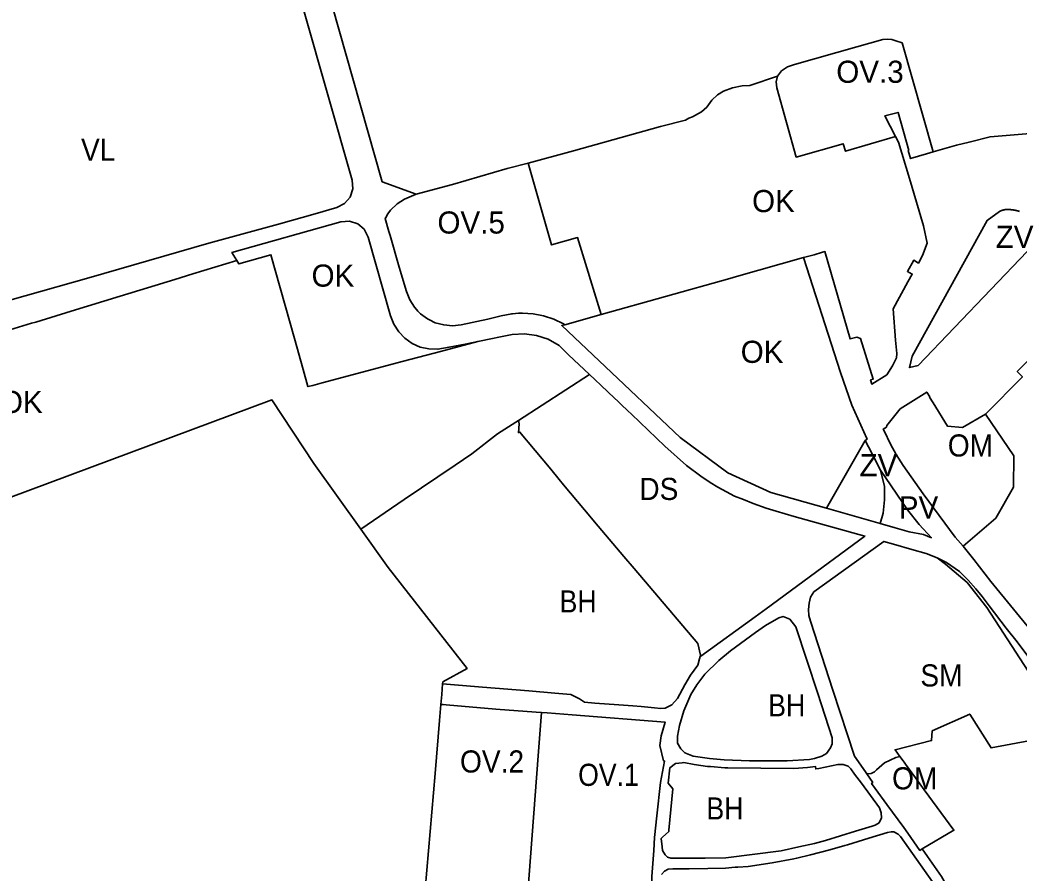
# Model space of a CAD drawing. Extents: x -650451 to -642268, y -1075216 to -1066610.
# Drawn here: x -648733 to -648056, y -1070191 to -1069613 of the extents above; entities that cross this region are included whole.
import ezdxf

# ---------------------------------------------------------------- set-up
doc = ezdxf.new("R2010")
doc.units = 0
doc.header["$LTSCALE"] = 6
doc.layers.add('1', color=7, linetype='Continuous', lineweight=35)
doc.layers.add('2', color=7, linetype='Continuous')
doc.layers.add('3', color=7, linetype='Continuous')

msp = doc.modelspace()

# ---------------------------------------------------------------- linework, layer by layer
at = {"layer": '1'}
for p, q in [((-648339.05, -1069812.45), (-648363.68, -1069819.31)), ((-648395.03, -1069884.22), (-648347.06, -1069853)), ((-648186.268, -1069943.697), (-648160.04, -1069897.73)), ((-648186.268, -1069943.697), (-648150.006, -1069954.019))]:
    msp.add_line(p, q, dxfattribs=at)
for points in [[(-648541.88, -1069518.95), (-648339.89, -1069462.28), (-648336.721, -1069472.592), (-648341.7, -1069472.91), (-648358.34, -1069477.46), (-648532.46, -1069526.68), (-648537.69, -1069529.37), (-648538.58, -1069530.42), (-648537.48, -1069534.16), (-648537.26, -1069535.39), (-648537.31, -1069536.66), (-648537.62, -1069537.89), (-648539.1, -1069540.51), (-648536.36, -1069550.18), (-648487.48, -1069722.44), (-648464.45, -1069730.89)], [(-648769.43, -1069811.09), (-648729.39, -1069799.67), (-648686.24, -1069787.45), (-648604.89, -1069764.14), (-648557.72, -1069751.12), (-648533.02, -1069744.11), (-648518.24, -1069739.91), (-648513.02, -1069737.24), (-648509.23, -1069732.79), (-648507.43, -1069727.21), (-648507.9, -1069721.38), (-648556.78, -1069549.12)], [(-648219.51, -1069650.91), (-648216.82, -1069647.18), (-648212.67, -1069644.43), (-648208.13, -1069642.96), (-648165.88, -1069630.99), (-648148.19, -1069626.01), (-648145.04, -1069625.65), (-648142.01, -1069626.08), (-648139.28, -1069626.97), (-648135.07, -1069628.33), (-648113.96, -1069702.201)], [(-648219.51, -1069650.91), (-648238.35, -1069657.18), (-648243.44, -1069657.27), (-648249.96, -1069658.79), (-648256.2, -1069660.92), (-648260.14, -1069663.51), (-648263.96, -1069667.07), (-648267.35, -1069671.75), (-648270.98, -1069675.03), (-648277.21, -1069678.37), (-648279.67, -1069679.26), (-648282.03, -1069680.71), (-648298.96, -1069684.87), (-648357.93, -1069701.45), (-648388.631, -1069709.738)], [(-648139.57, -1069691.73), (-648173.43, -1069701.7), (-648174.96, -1069696.6), (-648206.874, -1069705.697), (-648220, -1069658.8), (-648220.43, -1069654.74), (-648219.51, -1069650.91)], [(-648139.57, -1069691.73), (-648146.81, -1069677.67), (-648137.87, -1069675.36), (-648130.61, -1069701.22), (-648130.91, -1069701.32), (-648129.33, -1069706.67), (-648118.53, -1069703.51), (-648113.96, -1069702.201)], [(-648201.83, -1069773.86), (-648196.43, -1069772.32), (-648194.76, -1069771.85), (-648188.98, -1069770.19), (-648187.37, -1069769.73), (-648170.31, -1069828.95), (-648165.79, -1069827.8), (-648163.33, -1069828.65), (-648154.66, -1069856.18), (-648156.51, -1069856.79), (-648155.65, -1069859.62), (-648145.49, -1069853.38), (-648141.51, -1069847.31), (-648138.96, -1069841.84), (-648138.57, -1069838.78), (-648139.49, -1069829.91), (-648141.17, -1069808.61), (-648131.23, -1069790.31), (-648128.25, -1069785.01), (-648131.51, -1069783.15), (-648127.17, -1069775.63), (-648124.06, -1069777.53), (-648121.2, -1069772.44), (-648118.22, -1069764.1), (-648120.51, -1069752.22), (-648130.17, -1069720.14), (-648137.54, -1069695.68), (-648139.57, -1069691.73)], [(-648113.96, -1069702.201), (-648098.18, -1069697.68), (-648089.7, -1069695.52), (-648075.43, -1069691.89), (-648040.14, -1069689.07), (-648022.75, -1069689.72), (-647995.54, -1069697.22), (-647989.07, -1069699), (-647984.08, -1069694.48), (-647982.78, -1069693.38), (-647972.92, -1069690.69)], [(-648464.45, -1069730.89), (-648439.8, -1069724.19), (-648402.68, -1069713.53), (-648388.631, -1069709.738)], [(-648388.631, -1069709.738), (-648372.639, -1069765.241), (-648355.015, -1069760.287), (-648339.05, -1069812.45)], [(-648464.45, -1069730.89), (-648472.4, -1069734.1), (-648477.39, -1069737.44), (-648481.79, -1069741.57), (-648483.59, -1069744.24), (-648485.14, -1069746.55), (-648485.44, -1069747.39), (-648482.98, -1069756.08), (-648482.2, -1069758.8), (-648476.1, -1069780.3), (-648470.97, -1069796.9), (-648468.82, -1069802.44), (-648465.67, -1069807.49), (-648464.34, -1069808.93), (-648463.32, -1069810.04), (-648461.64, -1069811.86), (-648456.88, -1069815.39), (-648455.44, -1069816.09), (-648451.53, -1069817.98), (-648445.8, -1069819.51), (-648439.89, -1069819.97), (-648433.97, -1069819.3), (-648415.99, -1069815.59), (-648406.84, -1069813.23), (-648399.68, -1069811.88), (-648399.13, -1069811.85), (-648395.12, -1069811.6), (-648392.45, -1069811.44), (-648385.21, -1069811.91), (-648379.35, -1069813.05), (-648378.1, -1069813.29), (-648371.21, -1069815.56), (-648364.66, -1069818.68), (-648363.68, -1069819.31)], [(-648055.485, -1069742.507), (-648055.9, -1069742.371), (-648056.316, -1069742.245), (-648056.735, -1069742.128), (-648057.155, -1069742.02), (-648057.578, -1069741.921), (-648058.003, -1069741.83), (-648058.43, -1069741.746), (-648058.859, -1069741.67), (-648059.293, -1069741.599), (-648059.735, -1069741.531), (-648060.184, -1069741.466), (-648060.638, -1069741.406), (-648061.098, -1069741.351), (-648061.562, -1069741.303), (-648062.029, -1069741.264), (-648062.497, -1069741.234), (-648062.966, -1069741.214), (-648063.435, -1069741.205), (-648063.903, -1069741.21), (-648064.368, -1069741.228), (-648064.829, -1069741.261), (-648065.286, -1069741.31), (-648065.738, -1069741.376), (-648066.183, -1069741.46), (-648066.62, -1069741.564), (-648067.049, -1069741.689), (-648067.467, -1069741.835), (-648067.875, -1069742.004), (-648068.272, -1069742.197), (-648068.655, -1069742.415), (-648069.024, -1069742.66), (-648077.36, -1069748.57), (-648128.33, -1069840.75), (-648130.16, -1069848.43), (-648124.28, -1069847.04), (-648050.23, -1069769.71)], [(-648586.091, -1069775.75), (-648589.34, -1069770.45), (-648515.5, -1069749.53), (-648509.67, -1069749.06), (-648504.1, -1069750.86), (-648499.64, -1069754.65), (-648496.97, -1069759.87), (-648481.78, -1069813.4), (-648479.58, -1069819.03), (-648476.33, -1069824.12), (-648472.16, -1069828.49), (-648467.22, -1069831.97), (-648461.7, -1069834.43), (-648455.81, -1069835.77), (-648449.77, -1069835.95), (-648442.14, -1069834.48), (-648431.23, -1069832.53), (-648422.75, -1069830.78)], [(-648422.75, -1069830.78), (-648447.98, -1069837.44), (-648472.97, -1069844.09), (-648528.11, -1069858.73), (-648534.57, -1069860.45), (-648537.86, -1069861.22), (-648541.06, -1069849.78), (-648546.97, -1069828.68), (-648562.87, -1069771.85), (-648584.65, -1069778.1), (-648586.091, -1069775.75)], [(-648201.83, -1069773.86), (-648247.27, -1069786.64), (-648251.94, -1069787.95), (-648339.05, -1069812.45)], [(-648160.04, -1069897.73), (-648158.79, -1069896.95), (-648159.1, -1069896.39), (-648169.15, -1069873.81), (-648176.78, -1069851.74), (-648201.83, -1069773.86)], [(-648800.85, -1069841.52), (-648772.48, -1069832.83), (-648725.21, -1069818.38), (-648722.24, -1069817.54), (-648698.31, -1069810.16), (-648665.05, -1069799.99), (-648627.99, -1069788.67), (-648615.88, -1069784.93), (-648586.091, -1069775.75)], [(-648363.68, -1069819.31), (-648365.81, -1069819.9), (-648340.38, -1069843.78), (-648285.62, -1069895.71), (-648253.13, -1069919.7), (-648223.99, -1069932.96), (-648186.268, -1069943.697)], [(-648347.06, -1069853), (-648361.3, -1069839.7), (-648367.64, -1069833.35), (-648374.89, -1069829.22), (-648382.8, -1069826.55), (-648391.08, -1069825.45), (-648399.4, -1069825.97), (-648408.45, -1069827.83), (-648412.74, -1069828.72), (-648422.75, -1069830.78)], [(-648078.54, -1069880.01), (-648053.61, -1069854.64), (-648057.11, -1069851.12), (-648048.08, -1069841.95), (-648032.94, -1069867.46), (-648015.11, -1069898.98), (-647994.71, -1069930.53)], [(-648271.95, -1070044.31), (-648271.5, -1070043.98), (-648234.79, -1070017.36), (-648227.16, -1070011.83), (-648206.77, -1069996.87), (-648205.77, -1069996.14), (-648160.27, -1069962.63), (-648208.27, -1069949.26), (-648214.42, -1069947.46), (-648220.42, -1069945.7), (-648227.23, -1069943.8), (-648236.06, -1069940.52), (-648242.53, -1069937.92), (-648248.62, -1069935.54), (-648254.18, -1069932.68), (-648260.08, -1069929.44), (-648265.24, -1069926.2), (-648271.62, -1069922.1), (-648281.22, -1069914.79), (-648295.88, -1069901.64), (-648318.63, -1069879.94), (-648321, -1069877.7), (-648325.6, -1069873.34), (-648327.82, -1069871.23), (-648330.09, -1069869.08), (-648334.54, -1069864.87), (-648339.13, -1069860.51), (-648343.37, -1069856.49), (-648347.06, -1069853)], [(-648093.67, -1069969.42), (-648099.05, -1069963.26), (-648120.85, -1069933.91), (-648134.34, -1069914.68), (-648139.17, -1069907.27), (-648142.86, -1069900.24), (-648147.27, -1069891.3), (-648147.87, -1069890.04), (-648145.73, -1069888.68), (-648145.5, -1069887.55), (-648136.5, -1069876.35), (-648118.4, -1069865.04), (-648116.39, -1069868.28), (-648116.48, -1069868.33), (-648114.11, -1069872.2), (-648104.4, -1069888.09), (-648094.2, -1069888.93), (-648078.54, -1069880.01)], [(-648502.048, -1069957.969), (-648533.79, -1069913.49), (-648562.242, -1069870.301), (-648767.83, -1069946.87), (-648799.32, -1069959.08), (-648855.72, -1069980.96), (-648878.623, -1069989.839), (-648896.48, -1069996.77), (-649048.918, -1070055.852)], [(-648078.54, -1069880.01), (-648059.32, -1069908.27), (-648059.5, -1069929.52), (-648071.58, -1069950.39), (-648093.67, -1069969.42)], [(-648502.048, -1069957.969), (-648472.6, -1069937.81), (-648438.08, -1069914.49), (-648426.82, -1069906.88), (-648409.44, -1069893.25), (-648396.87, -1069885.43), (-648395.03, -1069884.22)], [(-648395.03, -1069884.22), (-648394.65, -1069886.59), (-648395.15, -1069892.61), (-648394.35, -1069891.95), (-648373.26, -1069917.33), (-648367.49, -1069924.28), (-648364.6, -1069927.79), (-648350.48, -1069944.78), (-648341.01, -1069955.98), (-648323.69, -1069976.45), (-648316.73, -1069984.68), (-648273.67, -1070035.38), (-648271.65, -1070043.3), (-648271.95, -1070044.31)], [(-648149.67, -1069917.83), (-648157.81, -1069902.06), (-648160.04, -1069897.73)], [(-648150.006, -1069954.019), (-648148, -1069947), (-648147, -1069938), (-648147, -1069929), (-648149.67, -1069917.83)], [(-648150.006, -1069954.019), (-648139.78, -1069956.93), (-648130.36, -1069959.62), (-648120.68, -1069961.63), (-648115.23, -1069963.75), (-648123.45, -1069954.79), (-648131.5, -1069944.75), (-648149.67, -1069917.83)], [(-648446.57, -1070062.84), (-648446.46, -1070061.45), (-648429.96, -1070052.3), (-648483.5, -1069983.99), (-648502.048, -1069957.969)], [(-648111.44, -1069977.32), (-648118.75, -1069974.53), (-648128.48, -1069971.7), (-648140.96, -1069968.01), (-648147.46, -1069966.19), (-648194.84, -1070000.49), (-648197.19, -1070003.94), (-648198.17, -1070008.05), (-648198.48, -1070012.3), (-648198.22, -1070016.4), (-648197.23, -1070020.37), (-648182.01, -1070067.11), (-648167.48, -1070111.75), (-648159.89, -1070122.49), (-648159.02, -1070123.71)], [(-648093.67, -1069969.42), (-648086.55, -1069978.57), (-648074.96, -1069993.46), (-648032.85, -1070044.73)], [(-648021.35, -1070096.14), (-648046.83, -1070058.62), (-648077.68, -1070011.06), (-648091.06, -1069994.07), (-648105.79, -1069981.56), (-648111.44, -1069977.32)], [(-647942.7, -1070169.68), (-647951.22, -1070162.74), (-647958.07, -1070156.4), (-647965.73, -1070150.45), (-647971.79, -1070144.72), (-647977.25, -1070139.17), (-647983.34, -1070132.09), (-647989.01, -1070125.06), (-647996.59, -1070115.11), (-648057.18, -1070034.29), (-648064.48, -1070024.93), (-648076.04, -1070009.81), (-648080.91, -1070003.62), (-648085.16, -1069998.26), (-648090.23, -1069992.48), (-648096.28, -1069986.67), (-648104.91, -1069980.46), (-648111.44, -1069977.32)], [(-648271.95, -1070044.31), (-648271.952, -1070044.311), (-648272.42, -1070045.88), (-648273.67, -1070050.09), (-648278.48, -1070056.83), (-648282.41, -1070063.48), (-648287.34, -1070072.68), (-648291.11, -1070077.01), (-648292, -1070077.45), (-648295.66, -1070079.28), (-648298.67, -1070079.42), (-648302.91, -1070078.97), (-648311.88, -1070078.03), (-648317.52, -1070077.66), (-648327.19, -1070077.02), (-648343.29, -1070075.97), (-648350.31, -1070075.29), (-648353.76, -1070073.03), (-648359.66, -1070069.95), (-648370.54, -1070069.06), (-648388.11, -1070067.57), (-648419.45, -1070064.98), (-648446.57, -1070062.84)], [(-648447.65, -1070076.76), (-648447.12, -1070069.98), (-648446.57, -1070062.84)], [(-648458.28, -1070202.26), (-648451.61, -1070123.56), (-648448.57, -1070087.65), (-648447.65, -1070076.76)], [(-648447.65, -1070076.76), (-648446.16, -1070076.89), (-648444.15, -1070077.06), (-648410.58, -1070079.89), (-648383.1, -1070081.97), (-648379.47, -1070082.24)], [(-648388.93, -1070207.14), (-648381.69, -1070111.58), (-648379.47, -1070082.24)], [(-648379.47, -1070082.24), (-648375.71, -1070082.53), (-648358.72, -1070083.83), (-648295.75, -1070088.68), (-648298.44, -1070098.07), (-648299.4, -1070104.67), (-648296.81, -1070114.95), (-648296.09, -1070115.09), (-648298.93, -1070129.7), (-648301.38, -1070152.29), (-648302.98, -1070166.99), (-648303.45, -1070175.81), (-648304.71, -1070193.48), (-648305, -1070203.13), (-648305.26, -1070208.56)], [(-648136.61, -1070111.97), (-648139.91, -1070107.48), (-648115.11, -1070101.26), (-648114.7, -1070094.68), (-648089.22, -1070083.27), (-648074.76, -1070106.17), (-648021.35, -1070096.14)], [(-648159.02, -1070123.71), (-648156.07, -1070123.54), (-648153.85, -1070122.38), (-648152.35, -1070121.05), (-648147.02, -1070116.35), (-648139.45, -1070112.79), (-648136.61, -1070111.97)], [(-648121.6, -1070174.62), (-648099.97, -1070162.01), (-648120.06, -1070134.58), (-648125.99, -1070126.48), (-648132.7, -1070117.31), (-648133.75, -1070115.89), (-648134.45, -1070114.92), (-648136.61, -1070111.97)], [(-648159.02, -1070123.71), (-648154.95, -1070129.55), (-648155.78, -1070130.27), (-648153.3, -1070133.69), (-648145.41, -1070144.66), (-648133.91, -1070160.15), (-648131.16, -1070164.06), (-648123.08, -1070175.66), (-648121.6, -1070174.62)], [(-648298.08, -1070192.01), (-648296.21, -1070189.78), (-648293.66, -1070188.37), (-648290.53, -1070188.08), (-648288.12, -1070188.1), (-648279.39, -1070188.19), (-648266.72, -1070188.03), (-648254.7, -1070187.63), (-648248.18, -1070187.16), (-648246.5, -1070187.01), (-648239.48, -1070186.5), (-648223.26, -1070184.12), (-648208.52, -1070181.35), (-648206.53, -1070180.89), (-648197.16, -1070178.78), (-648184.18, -1070175.26), (-648174.01, -1070172.46), (-648172.09, -1070171.85), (-648157.64, -1070167.46), (-648144.96, -1070163.57), (-648142.47, -1070163.15), (-648140.61, -1070163.17), (-648137.84, -1070164.6), (-648136.17, -1070166.33), (-648114.57, -1070196.91)], [(-648011.68, -1070197.45), (-648024.97, -1070200.05), (-648029.87, -1070202.83), (-648081.95, -1070230.61), (-648084.29, -1070230.75), (-648086.84, -1070230.47), (-648089.81, -1070228.21), (-648092.22, -1070224.96), (-648097.5, -1070212.2), (-648100.3, -1070206.86), (-648104.91, -1070199.23), (-648108.41, -1070193.3), (-648117.86, -1070179.91), (-648121.6, -1070174.62)]]:
    msp.add_lwpolyline(points, dxfattribs=at)
for points in [[(-648182.51, -1070099.34), (-648192.28, -1070069.37), (-648207.15, -1070024.08), (-648211.24, -1070018.92), (-648215.61, -1070017.23), (-648218.57, -1070018.02), (-648227.66, -1070023.13), (-648234.53, -1070027.97), (-648251.42, -1070040.47), (-648259.29, -1070046.96), (-648268.73, -1070056.16), (-648274.33, -1070063.35), (-648278.31, -1070069.95), (-648283.03, -1070081.15), (-648285.93, -1070091.11), (-648287.28, -1070098.25), (-648287.42, -1070103.1), (-648285.15, -1070106.8), (-648282.33, -1070109.54), (-648276.7, -1070111.92), (-648265.64, -1070113.47), (-648255.8, -1070114.25), (-648238.64, -1070115), (-648233.79, -1070115), (-648230.77, -1070115.06), (-648212.99, -1070115.07), (-648197.98, -1070114.13), (-648194.4, -1070113.39), (-648189.4, -1070111.9), (-648186.44, -1070109.98), (-648183.54, -1070106.05), (-648182.54, -1070103.54)], [(-648150.38, -1070146.9), (-648162.61, -1070130.13), (-648167.26, -1070123.91), (-648169.94, -1070120.32), (-648171.75, -1070118.61), (-648175.06, -1070117.46), (-648176.49, -1070117.5), (-648178.64, -1070117.55), (-648191.62, -1070120.07), (-648193.58, -1070120.44), (-648193.81, -1070118.81), (-648199.25, -1070119.6), (-648208.45, -1070120.25), (-648253.13, -1070119.7), (-648255.26, -1070119.64), (-648264.9, -1070118.92), (-648266.95, -1070118.77), (-648275.96, -1070117.37), (-648282.99, -1070116.11), (-648284.26, -1070116.25), (-648288.71, -1070116.75), (-648292.53, -1070119.64), (-648293.6, -1070130.08), (-648290.59, -1070133.86), (-648293.22, -1070162.09), (-648293.28, -1070162.77), (-648297.44, -1070166.65), (-648298.38, -1070167.66), (-648297.81, -1070173.36), (-648297.54, -1070175.86), (-648295.72, -1070178.67), (-648294.07, -1070180.25), (-648291.84, -1070180.89), (-648277.46, -1070180.99), (-648268.56, -1070181.05), (-648254.47, -1070180.63), (-648217.18, -1070175.96), (-648205.08, -1070173.2), (-648194.4, -1070170.97), (-648186.95, -1070168.91), (-648166.7, -1070162.7), (-648155.31, -1070159.31), (-648153.26, -1070158.53), (-648150.59, -1070157), (-648149.1, -1070153.72), (-648149.31, -1070150.25)]]:
    msp.add_lwpolyline(points, close=True, dxfattribs=at)

# ---------------------------------------------------------------- texts
at = {"layer": '2'}
for s, p in [('OV.3', (-648179.722, -1069655.332)), ('OK', (-648236.793, -1069742.99)), ('ZV', (-648071.68, -1069767.27)), ('OK', (-648535.37, -1069793.511))]:
    msp.add_text(s, height=15, dxfattribs=at).set_placement(p)
for s, width, p in [('VL', 0.95, (-648691.62, -1069708.2)), ('OM', 0.95, (-648104.125, -1069908.675)), ('DS', 0.95, (-648313.23, -1069938.14)), ('BH', 0.9, (-648367.26, -1070014.4)), ('BH', 0.9, (-648225.87, -1070084.83)), ('OV.2', 0.95, (-648434.759, -1070122.902)), ('OV.1', 0.9, (-648354.69, -1070131.953)), ('OM', 0.95, (-648141.9, -1070134.34)), ('BH', 0.9, (-648267.7, -1070154.74))]:
    msp.add_text(s, height=15, dxfattribs=dict(at, width=width)).set_placement(p)
at = {"layer": '3'}
for s, p in [('OV.5', (-648450.052, -1069757.526)), ('OK', (-648244.504, -1069845.195)), ('OK', (-648746.596, -1069879.16)), ('ZV', (-648163.952, -1069922.005)), ('PV', (-648137.356, -1069950.696))]:
    msp.add_text(s, height=15, dxfattribs=at).set_placement(p)
at = {"layer": '3', "width": 0.95}
msp.add_text('SM', height=15, dxfattribs=at).set_placement((-648122.729, -1070064.571))

doc.saveas('drawing.dxf')
